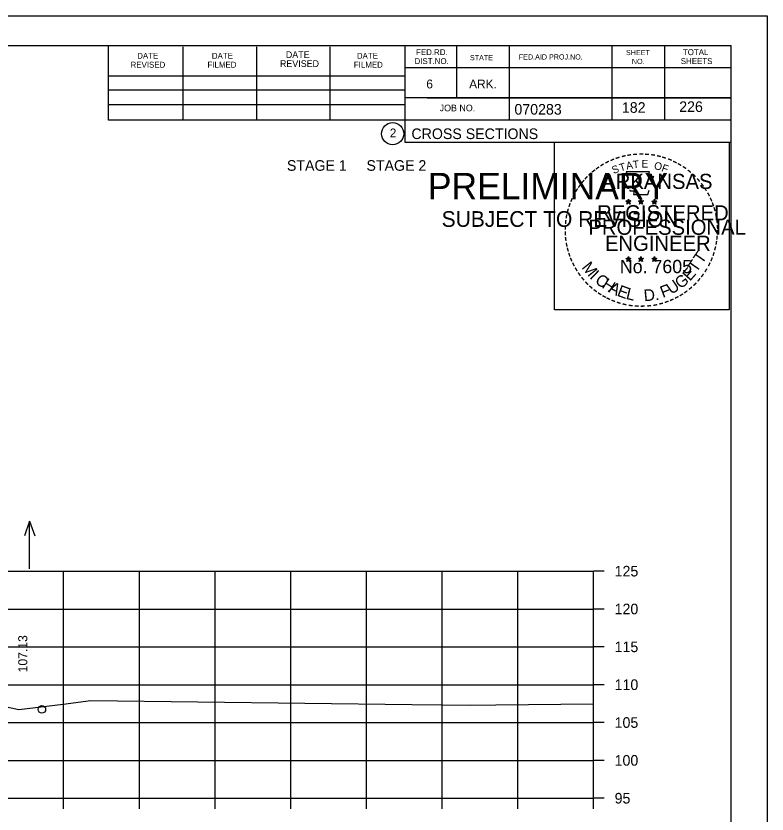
# Model space of a CAD drawing. Extents: x 1175611 to 1176402, y -433344 to -416213.
# Drawn here: x 1175844.7 to 1175943.9, y -425768.8 to -425663.4 of the extents above; entities that cross this region are included whole.
import ezdxf

# ---------------------------------------------------------------- set-up
doc = ezdxf.new("R2010")
doc.units = 0
for name, color, linetype in [('Default', 7, 'Continuous'), ('R_Axis', 7, 'Continuous'), ('R_Axis Annot', 7, 'Continuous'), ('R_Border', 7, 'Continuous'), ('R_Border Notes', 7, 'Continuous'), ('R_Border PE', 7, 'Continuous'), ('R_Border Prem', 7, 'Continuous'), ('R_Exist Surface', 7, 'Continuous'), ('R_Grid', 7, 'Continuous'), ('R_No Plot', 7, 'Continuous'), ('R_Water Annot', 7, 'Continuous'), ('R_Xsect Elev', 7, 'Continuous')]:
    doc.layers.add(name, color=color, linetype=linetype)

msp = doc.modelspace()

# ---------------------------------------------------------------- linework, layer by layer
at = {"layer": 'R_Axis'}
for p, q in [((1175920.97, -425766.72), (1175920.97, -425736.72)), ((1175922.37, -425736.72), (1175920.97, -425736.72)), ((1175922.37, -425741.72), (1175920.97, -425741.72)), ((1175922.37, -425746.72), (1175920.97, -425746.72)), ((1175922.37, -425751.72), (1175920.97, -425751.72)), ((1175922.37, -425756.72), (1175920.97, -425756.72)), ((1175922.37, -425761.72), (1175920.97, -425761.72)), ((1175640.97, -425766.72), (1175920.97, -425766.72)), ((1175850.97, -425768.12), (1175850.97, -425766.72)), ((1175860.97, -425768.12), (1175860.97, -425766.72)), ((1175870.97, -425768.12), (1175870.97, -425766.72)), ((1175880.97, -425768.12), (1175880.97, -425766.72)), ((1175890.97, -425768.12), (1175890.97, -425766.72)), ((1175900.97, -425768.12), (1175900.97, -425766.72)), ((1175910.97, -425768.12), (1175910.97, -425766.72)), ((1175920.97, -425768.12), (1175920.97, -425766.72)), ((1175922.37, -425766.72), (1175920.97, -425766.72))]:
    msp.add_line(p, q, dxfattribs=at)
at = {"layer": 'R_Border'}
for p, q in [((1175622.97, -425667.26), (1175939.15, -425667.26)), ((1175856.89, -425677.14), (1175856.89, -425667.26)), ((1175866.75, -425677.14), (1175866.75, -425667.46)), ((1175876.51, -425677.14), (1175876.51, -425667.46)), ((1175886.19, -425677.14), (1175886.19, -425667.46)), ((1175896.05, -425667.26), (1175896.05, -425680.06)), ((1175902.89, -425667.26), (1175902.89, -425674.2)), ((1175909.83, -425667.26), (1175909.83, -425677.14)), ((1175923.41, -425667.26), (1175923.41, -425677.14)), ((1175930.35, -425667.26), (1175930.35, -425677.14)), ((1175939.15, -425872.72), (1175939.15, -425667.26)), ((1175939.15, -425670.2), (1175896.05, -425670.2)), ((1175939.15, -425670.18), (1175939.15, -425670.18)), ((1175856.89, -425671.28), (1175896.05, -425671.28)), ((1175856.89, -425673.14), (1175896.05, -425673.14)), ((1175856.89, -425677.14), (1175856.89, -425675.08)), ((1175856.89, -425675.08), (1175896.05, -425675.08)), ((1175939.15, -425674.2), (1175896.05, -425674.2)), ((1175899.01, -425674.2), (1175939.15, -425674.2)), ((1175939.15, -425677.14), (1175856.89, -425677.14)), ((1175896.05, -425680.06), (1175939.15, -425680.06))]:
    msp.add_line(p, q, dxfattribs=at)
msp.add_circle((1175894.44, -425678.92), 1.47, dxfattribs=at)
at = {"layer": 'R_Border PE'}
for p, q in [((1175925.23, -425687.81), (1175925.58, -425687.92)), ((1175925.23, -425687.81), (1175925.49, -425687.86)), ((1175925.23, -425687.81), (1175925.47, -425687.94)), ((1175925.58, -425687.56), (1175925.54, -425687.81)), ((1175925.58, -425687.92), (1175925.58, -425687.56)), ((1175925.58, -425687.56), (1175925.63, -425687.81)), ((1175925.93, -425687.81), (1175925.58, -425687.92)), ((1175925.93, -425687.81), (1175925.64, -425687.86)), ((1175925.93, -425687.81), (1175925.73, -425687.92)), ((1175926.9, -425687.81), (1175927.25, -425687.92)), ((1175926.9, -425687.81), (1175927.16, -425687.86)), ((1175926.9, -425687.81), (1175927.14, -425687.94)), ((1175927.25, -425687.56), (1175927.21, -425687.81)), ((1175927.25, -425687.92), (1175927.25, -425687.56)), ((1175927.25, -425687.56), (1175927.3, -425687.81)), ((1175927.6, -425687.81), (1175927.25, -425687.92)), ((1175927.6, -425687.81), (1175927.31, -425687.86)), ((1175927.6, -425687.81), (1175927.4, -425687.92)), ((1175928.67, -425687.83), (1175929.02, -425687.94)), ((1175928.67, -425687.83), (1175928.92, -425687.87)), ((1175928.67, -425687.83), (1175928.91, -425687.95)), ((1175929.02, -425687.57), (1175928.98, -425687.82)), ((1175929.02, -425687.94), (1175929.02, -425687.57)), ((1175929.02, -425687.57), (1175929.07, -425687.82)), ((1175929.36, -425687.83), (1175929.02, -425687.94)), ((1175929.36, -425687.83), (1175929.08, -425687.87)), ((1175929.36, -425687.83), (1175929.16, -425687.93)), ((1175925.37, -425688.22), (1175925.58, -425687.92)), ((1175925.37, -425688.22), (1175925.49, -425687.98)), ((1175925.37, -425688.22), (1175925.58, -425688)), ((1175925.8, -425688.22), (1175925.58, -425687.92)), ((1175925.8, -425688.22), (1175925.58, -425688.01)), ((1175925.8, -425688.22), (1175925.66, -425687.93)), ((1175927.04, -425688.22), (1175927.25, -425687.92)), ((1175927.04, -425688.22), (1175927.16, -425687.98)), ((1175927.04, -425688.22), (1175927.25, -425688)), ((1175927.47, -425688.22), (1175927.25, -425687.92)), ((1175927.47, -425688.22), (1175927.25, -425688.01)), ((1175927.47, -425688.22), (1175927.33, -425687.93)), ((1175928.8, -425688.23), (1175929.02, -425687.94)), ((1175928.8, -425688.23), (1175928.93, -425687.99)), ((1175928.8, -425688.23), (1175929.02, -425688.02)), ((1175929.23, -425688.23), (1175929.02, -425687.94)), ((1175929.23, -425688.23), (1175929.02, -425688.02)), ((1175929.23, -425688.23), (1175929.09, -425687.94)), ((1175925.58, -425695.13), (1175925.54, -425695.38)), ((1175925.58, -425695.5), (1175925.58, -425695.13)), ((1175925.58, -425695.13), (1175925.63, -425695.38)), ((1175927.25, -425695.13), (1175927.21, -425695.38)), ((1175927.25, -425695.5), (1175927.25, -425695.13)), ((1175927.25, -425695.13), (1175927.3, -425695.38)), ((1175929.02, -425695.14), (1175928.97, -425695.39)), ((1175929.02, -425695.51), (1175929.02, -425695.14)), ((1175929.02, -425695.14), (1175929.06, -425695.39)), ((1175925.23, -425695.39), (1175925.58, -425695.5)), ((1175925.23, -425695.39), (1175925.48, -425695.43)), ((1175925.23, -425695.39), (1175925.47, -425695.51)), ((1175925.36, -425695.79), (1175925.58, -425695.5)), ((1175925.36, -425695.79), (1175925.49, -425695.55)), ((1175925.36, -425695.79), (1175925.58, -425695.58)), ((1175925.93, -425695.39), (1175925.58, -425695.5)), ((1175925.79, -425695.79), (1175925.58, -425695.5)), ((1175925.79, -425695.79), (1175925.58, -425695.58)), ((1175925.93, -425695.39), (1175925.64, -425695.44)), ((1175925.79, -425695.79), (1175925.66, -425695.5)), ((1175925.93, -425695.39), (1175925.72, -425695.49)), ((1175926.9, -425695.39), (1175927.25, -425695.5)), ((1175926.9, -425695.39), (1175927.15, -425695.43)), ((1175926.9, -425695.39), (1175927.14, -425695.51)), ((1175927.03, -425695.79), (1175927.25, -425695.5)), ((1175927.03, -425695.79), (1175927.16, -425695.55)), ((1175927.03, -425695.79), (1175927.25, -425695.58)), ((1175927.6, -425695.39), (1175927.25, -425695.5)), ((1175927.46, -425695.79), (1175927.25, -425695.5)), ((1175927.46, -425695.79), (1175927.25, -425695.58)), ((1175927.6, -425695.39), (1175927.31, -425695.44)), ((1175927.46, -425695.79), (1175927.32, -425695.5)), ((1175927.6, -425695.39), (1175927.39, -425695.49)), ((1175928.67, -425695.4), (1175929.02, -425695.51)), ((1175928.67, -425695.4), (1175928.92, -425695.44)), ((1175928.67, -425695.4), (1175928.9, -425695.52)), ((1175928.8, -425695.8), (1175929.02, -425695.51)), ((1175928.8, -425695.8), (1175928.93, -425695.56)), ((1175928.8, -425695.8), (1175929.01, -425695.59)), ((1175929.23, -425695.8), (1175929.01, -425695.59)), ((1175929.36, -425695.4), (1175929.02, -425695.51)), ((1175929.23, -425695.8), (1175929.02, -425695.51)), ((1175929.36, -425695.4), (1175929.08, -425695.45)), ((1175929.23, -425695.8), (1175929.09, -425695.51)), ((1175929.36, -425695.4), (1175929.16, -425695.5))]:
    msp.add_line(p, q, dxfattribs=at)
for points in [[(1175925.28, -425683.94), (1175925.54, -425684.76)], [(1175928.79, -425684.86), (1175928.93, -425684.57), (1175928.24, -425684.6), (1175928.39, -425683.94), (1175925.28, -425683.94)], [(1175925.77, -425686.36), (1175925.77, -425686.45), (1175926.33, -425686.46), (1175926.28, -425686.94), (1175928.15, -425686.94), (1175928.35, -425686.4)], [(1175925.58, -425687.56), (1175925.8, -425688.22), (1175925.23, -425687.81), (1175925.93, -425687.81), (1175925.37, -425688.22), (1175925.58, -425687.56)], [(1175927.25, -425687.56), (1175927.47, -425688.22), (1175926.9, -425687.81), (1175927.6, -425687.81), (1175927.04, -425688.22), (1175927.25, -425687.56)], [(1175929.02, -425687.57), (1175929.23, -425688.23), (1175928.67, -425687.83), (1175929.36, -425687.83), (1175928.8, -425688.23), (1175929.02, -425687.57)], [(1175925.58, -425695.13), (1175925.79, -425695.79), (1175925.23, -425695.39), (1175925.93, -425695.39), (1175925.36, -425695.79), (1175925.58, -425695.13)], [(1175927.25, -425695.13), (1175927.46, -425695.79), (1175926.9, -425695.39), (1175927.6, -425695.39), (1175927.03, -425695.79), (1175927.25, -425695.13)], [(1175929.02, -425695.14), (1175929.23, -425695.8), (1175928.67, -425695.4), (1175929.36, -425695.4), (1175928.8, -425695.8), (1175929.02, -425695.14)]]:
    msp.add_lwpolyline(points, dxfattribs=at)
for centre, radius in [((1175925.58, -425687.93), 0.172), ((1175925.58, -425687.93), 0.145), ((1175925.58, -425687.93), 0.116), ((1175925.58, -425687.93), 0.0991), ((1175927.25, -425687.93), 0.172), ((1175927.25, -425687.93), 0.145), ((1175927.25, -425687.93), 0.116), ((1175927.25, -425687.93), 0.0991), ((1175929.02, -425687.94), 0.172), ((1175929.02, -425687.94), 0.145), ((1175929.02, -425687.94), 0.116), ((1175925.58, -425687.93), 0.0747), ((1175925.58, -425687.93), 0.0495), ((1175925.58, -425687.93), 0.0296), ((1175927.25, -425687.93), 0.0747), ((1175927.25, -425687.93), 0.0495), ((1175927.25, -425687.93), 0.0296), ((1175929.02, -425687.94), 0.0991), ((1175929.02, -425687.94), 0.0747), ((1175929.02, -425687.94), 0.0495), ((1175929.02, -425687.94), 0.0296), ((1175925.58, -425695.5), 0.172), ((1175925.58, -425695.5), 0.145), ((1175925.58, -425695.5), 0.116), ((1175925.58, -425695.5), 0.0991), ((1175925.58, -425695.5), 0.0747), ((1175925.58, -425695.5), 0.0495), ((1175925.58, -425695.5), 0.0296), ((1175927.25, -425695.5), 0.172), ((1175927.25, -425695.5), 0.145), ((1175927.25, -425695.5), 0.116), ((1175927.25, -425695.5), 0.0991), ((1175927.25, -425695.5), 0.0747), ((1175927.25, -425695.5), 0.0495), ((1175927.25, -425695.5), 0.0296), ((1175929.01, -425695.51), 0.172), ((1175929.01, -425695.51), 0.145), ((1175929.01, -425695.51), 0.116), ((1175929.01, -425695.51), 0.0991), ((1175929.01, -425695.51), 0.0747), ((1175929.01, -425695.51), 0.0495), ((1175929.01, -425695.51), 0.0296)]:
    msp.add_circle(centre, radius, dxfattribs=at)
at = {"layer": 'R_Exist Surface'}
msp.add_lwpolyline([(1175835.51, -425752.94), (1175845.06, -425755), (1175850.92, -425754.29), (1175854.57, -425753.79), (1175896.99, -425754.33), (1175904.77, -425754.44), (1175908.07, -425754.4), (1175920.97, -425754.27)], dxfattribs=at)
at = {"layer": 'R_Grid'}
for p, q in [((1175640.97, -425736.72), (1175920.97, -425736.72)), ((1175850.97, -425766.72), (1175850.97, -425736.72)), ((1175860.97, -425766.72), (1175860.97, -425736.72)), ((1175870.97, -425766.72), (1175870.97, -425736.72)), ((1175880.97, -425766.72), (1175880.97, -425736.72)), ((1175890.97, -425766.72), (1175890.97, -425736.72)), ((1175900.97, -425766.72), (1175900.97, -425736.72)), ((1175910.97, -425766.72), (1175910.97, -425736.72)), ((1175920.97, -425766.72), (1175920.97, -425736.72)), ((1175640.97, -425741.72), (1175920.97, -425741.72)), ((1175640.97, -425746.72), (1175920.97, -425746.72)), ((1175640.97, -425751.72), (1175920.97, -425751.72)), ((1175640.97, -425756.72), (1175920.97, -425756.72)), ((1175640.97, -425761.72), (1175920.97, -425761.72)), ((1175640.97, -425766.72), (1175920.97, -425766.72))]:
    msp.add_line(p, q, dxfattribs=at)
at = {"layer": 'R_No Plot'}
msp.add_line((1175610.57, -425663.37), (1175943.91, -425663.37), dxfattribs=at)
for points in [[(1175610.57, -425663.37), (1175943.91, -425663.37), (1175943.91, -425876.7), (1175610.57, -425876.7)], [(1175915.82, -425680.03), (1175938.92, -425680.03), (1175938.92, -425702.18), (1175915.82, -425702.18)]]:
    msp.add_lwpolyline(points, close=True, dxfattribs=at)
msp.add_circle((1175848.09, -425754.98), 0.5, dxfattribs=at)
at = {"layer": 'R_Water Annot'}
for p, q in [((1175846.48, -425730.11), (1175845.78, -425732.04)), ((1175846.48, -425736.4), (1175846.48, -425730.11)), ((1175846.48, -425730.11), (1175847.18, -425732.04))]:
    msp.add_line(p, q, dxfattribs=at)

# ---------------------------------------------------------------- texts
at = {"layer": 'Default'}
msp.add_text('STAGE 1     STAGE 2', height=1.4, dxfattribs=at).set_placement((1175880.47, -425683.82))
at = {"layer": 'R_Axis Annot'}
for s, p in [('125', (1175923.77, -425737.42)), ('120', (1175923.77, -425742.42)), ('115', (1175923.77, -425747.42)), ('110', (1175923.77, -425752.42)), ('105', (1175923.77, -425757.42)), ('100', (1175923.77, -425762.42)), ('95', (1175923.77, -425767.42))]:
    msp.add_text(s, height=1.4, dxfattribs=at).set_placement(p)
at = {"layer": 'R_Border'}
for s, height, p in [('FED.RD.', 0.782, (1175897.53, -425668.54)), ('TOTAL', 0.782, (1175932.79, -425668.54)), ('DATE', 0.782, (1175860.69, -425669.02)), ('DATE', 0.782, (1175870.55, -425669.02)), ('DATE', 0.879, (1175880.33, -425668.92)), ('DATE', 0.782, (1175889.71, -425669.02)), ('STATE', 0.684, (1175904.65, -425669.22)), ('FED.AID PROJ.NO.', 0.684, (1175911.11, -425669.12)), ('SHEET', 0.684, (1175925.27, -425668.54)), ('REVISED', 0.782, (1175859.81, -425670.2)), ('FILMED', 0.782, (1175869.97, -425670.2)), ('REVISED', 0.879, (1175879.55, -425670.1)), ('FILMED', 0.782, (1175889.31, -425670.2)), ('DIST.NO.', 0.782, (1175897.33, -425669.72)), ('NO.', 0.684, (1175926.05, -425669.72)), ('SHEETS', 0.782, (1175932.51, -425669.72)), ('6', 1.17, (1175898.89, -425672.94)), ('ARK.', 1.172, (1175904.55, -425672.94)), ('JOB NO.', 0.879, (1175900.65, -425675.96)), ('070283', 1.4, (1175910.53, -425676.4)), ('2', 1.17, (1175894.06, -425679.41)), ('CROSS SECTIONS', 1.4, (1175896.92, -425679.63))]:
    msp.add_text(s, height=height, rotation=360, dxfattribs=at).set_placement(p)
at = {"layer": 'R_Border Notes'}
for s, p in [('182', (1175924.73, -425676.16)), ('226', (1175932.3, -425676.05))]:
    msp.add_text(s, height=1.4, dxfattribs=at).set_placement(p)
at = {"layer": 'R_Border PE'}
for s, height, rotation, p in [('-', 1.6, 28.7918, (1175922.76, -425683.39)), ('-', 1.6, 24.3072, (1175923.39, -425683.08)), ('-', 1.6, 19.1761, (1175924.02, -425682.81)), ('-', 1.6, 13.6301, (1175924.77, -425682.57)), ('-', 1.6, 10.2193, (1175925.45, -425682.41)), ('T', 1, 6.0228, (1175926.22, -425683.51)), ('-', 1.6, 5.8968, (1175926.18, -425682.3)), ('-', 1.6, 0.1862, (1175926.95, -425682.22)), ('E', 1, 0.8323, (1175927.32, -425683.4)), ('-', 1.6, 357.743, (1175927.67, -425682.24)), ('-', 1.6, 352.1617, (1175928.42, -425682.29)), ('-', 1.6, 347.2049, (1175929.14, -425682.41)), ('-', 1.6, 342.3362, (1175929.77, -425682.56)), ('-', 1.6, 337.8551, (1175930.51, -425682.78)), ('-', 1.6, 334.1211, (1175931.14, -425683.06)), ('-', 1.6, 38.9507, (1175921.1, -425684.54)), ('-', 1.6, 36.2317, (1175921.58, -425684.16)), ('-', 1.6, 34.0636, (1175922.16, -425683.76)), ('S', 1, 21.594, (1175923.63, -425684.26)), ('T', 1, 16.4036, (1175924.54, -425683.93)), ('A', 1, 11.2132, (1175925.37, -425683.68)), ('O', 1, 350.4515, (1175928.93, -425683.61)), ('F', 1, 340.0707, (1175929.88, -425683.84)), ('-', 1.6, 329.6409, (1175931.72, -425683.34)), ('-', 1.6, 325.8627, (1175932.36, -425683.7)), ('-', 1.6, 48.423, (1175920.22, -425685.43)), ('-', 1.6, 42.9622, (1175920.67, -425684.95)), ('ARKANSAS', 2, 360, (1175922.13, -425686.22)), ('-', 1.6, 320.5297, (1175932.97, -425684.13)), ('-', 1.6, 315.5786, (1175933.57, -425684.61)), ('-', 1.6, 54.2325, (1175919.41, -425686.49)), ('-', 1.6, 50.6142, (1175919.82, -425685.92)), ('-', 1.6, 309.8797, (1175934.14, -425685.16)), ('-', 1.6, 306.6522, (1175934.66, -425685.77)), ('-', 1.6, 62.8713, (1175918.77, -425687.63)), ('-', 1.6, 58.0706, (1175919.08, -425687.01)), ('-', 1.4, 303.6753, (1175935.15, -425686.33)), ('-', 1.6, 299.6684, (1175935.47, -425686.94)), ('-', 1.6, 67.7743, (1175918.51, -425688.24)), ('-', 1.6, 294.6628, (1175935.79, -425687.55)), ('-', 1.6, 75.461, (1175918.09, -425689.58)), ('-', 1.6, 72.3945, (1175918.29, -425688.87)), ('REGISTERED', 2, 360, (1175921.45, -425690.37)), ('DWB', 0.01, 360, (1175925.57, -425687.93)), ('DWB', 0.01, 360, (1175927.24, -425687.93)), ('DWB', 0.01, 360, (1175929, -425687.94)), ('-', 1.6, 290.5728, (1175936.05, -425688.13)), ('-', 1.6, 285.1233, (1175936.28, -425688.71)), ('-', 1.6, 81.2013, (1175917.96, -425690.29)), ('-', 1.6, 280.5493, (1175936.48, -425689.45)), ('-', 1.6, 85.1863, (1175917.89, -425690.99)), ('PROFESSIONAL', 2, 360, (1175920.3, -425692.28)), ('-', 1.6, 276.5962, (1175936.65, -425690.22)), ('-', 1.6, 274.3301, (1175936.71, -425690.94)), ('-', 1.6, 94.1959, (1175917.9, -425692.41)), ('-', 1.6, 89.0622, (1175917.86, -425691.69)), ('-', 1.6, 269.9407, (1175936.74, -425691.57)), ('-', 1.6, 98.9479, (1175917.97, -425693.08)), ('ENGINEER', 2, 360, (1175922.49, -425694.4)), ('-', 1.6, 260.9953, (1175936.65, -425692.89)), ('-', 1.6, 263.5172, (1175936.72, -425692.24)), ('-', 1.6, 101.7149, (1175918.1, -425693.81)), ('-', 1.6, 105.4578, (1175918.27, -425694.41)), ('-', 1.6, 255.7626, (1175936.54, -425693.57)), ('-', 1.6, 109.0874, (1175918.48, -425695.04)), ('T', 1.54, 55.055, (1175935.3, -425696.23)), ('-', 1.6, 252.8681, (1175936.36, -425694.29)), ('-', 1.6, 114.0643, (1175918.73, -425695.63)), ('-', 1.6, 115.7289, (1175919.04, -425696.25)), ('M', 1.54, 308.9175, (1175919.35, -425696.61)), ('No. 7605', 1.757, 360, (1175924.46, -425697.35)), ('DWB', 0.01, 360, (1175925.56, -425695.5)), ('DWB', 0.01, 360, (1175927.23, -425695.5)), ('DWB', 0.01, 360, (1175929, -425695.51)), ('T', 1.54, 55.055, (1175934.57, -425697.35)), ('-', 1.6, 244.6197, (1175935.87, -425695.59)), ('-', 1.6, 247.8887, (1175936.14, -425694.96)), ('-', 1.6, 120.4471, (1175919.4, -425696.84)), ('-', 1.6, 125.8934, (1175919.8, -425697.4)), ('I', 1.54, 316.4636, (1175920.39, -425697.93)), ('E', 1.54, 48.7313, (1175933.72, -425698.48)), ('-', 1.6, 239.0712, (1175935.48, -425696.35)), ('-', 1.6, 130.7181, (1175920.26, -425697.95)), ('C', 1.54, 324.0197, (1175921.06, -425698.55)), ('H', 1.54, 327.5342, (1175921.97, -425699.21)), ('U', 1.54, 34.4052, (1175931.27, -425700.23)), ('G', 1.54, 38.2173, (1175932.47, -425699.5)), ('-', 1.6, 231.2538, (1175934.65, -425697.56)), ('-', 1.6, 233.8452, (1175935.08, -425697)), ('-', 1.6, 134.2238, (1175920.78, -425698.5)), ('-', 1.6, 138.9338, (1175921.3, -425698.96)), ('A', 1.54, 332.5513, (1175922.83, -425699.74)), ('E', 1.54, 339.2068, (1175923.99, -425700.3)), ('L', 1.54, 346.2929, (1175925.18, -425700.73)), ('F', 1.54, 20.8202, (1175930.13, -425700.63)), ('-', 1.6, 221.0851, (1175933.65, -425698.64)), ('-', 1.6, 225.7653, (1175934.17, -425698.13)), ('-', 1.6, 144.6463, (1175921.86, -425699.37)), ('-', 1.6, 148.0898, (1175922.42, -425699.74)), ('-', 1.6, 151.5704, (1175923, -425700.06)), ('D.', 1.54, 5.2602, (1175927.68, -425701.07)), ('-', 1.6, 207.3568, (1175932.01, -425699.84)), ('-', 1.6, 212.2491, (1175932.56, -425699.5)), ('-', 1.6, 215.7363, (1175933.1, -425699.11)), ('-', 1.6, 154.6002, (1175923.52, -425700.31)), ('-', 1.6, 158.5612, (1175924.15, -425700.56)), ('-', 1.6, 162.7983, (1175924.83, -425700.78)), ('-', 1.6, 167.5555, (1175925.55, -425700.94)), ('-', 1.6, 173.1155, (1175926.32, -425701.05)), ('-', 1.6, 191.2858, (1175929.36, -425700.88)), ('-', 1.6, 195.4743, (1175930.09, -425700.68)), ('-', 1.6, 200.7184, (1175930.76, -425700.43)), ('-', 1.6, 204.2516, (1175931.38, -425700.16)), ('-', 1.6, 176.5183, (1175927.07, -425701.1)), ('-', 1.6, 181.5918, (1175927.81, -425701.08)), ('-', 1.6, 185.8167, (1175928.62, -425701.01))]:
    msp.add_text(s, height=height, rotation=rotation, dxfattribs=at).set_placement(p)
at = {"layer": 'R_Border Prem'}
for s, height, p in [('PRELIMINARY', 3.5, (1175899.1, -425687.6)), ('DWB', 0.01, (1175899.85, -425685.75)), ('SUBJECT TO REVISION', 2.0751, (1175900.91, -425691.23))]:
    msp.add_text(s, height=height, rotation=360, dxfattribs=at).set_placement(p)
at = {"layer": 'R_Xsect Elev'}
msp.add_text('107.13', height=1.2, rotation=90, dxfattribs=at).set_placement((1175846.17, -425750.09))

doc.saveas('drawing.dxf')
